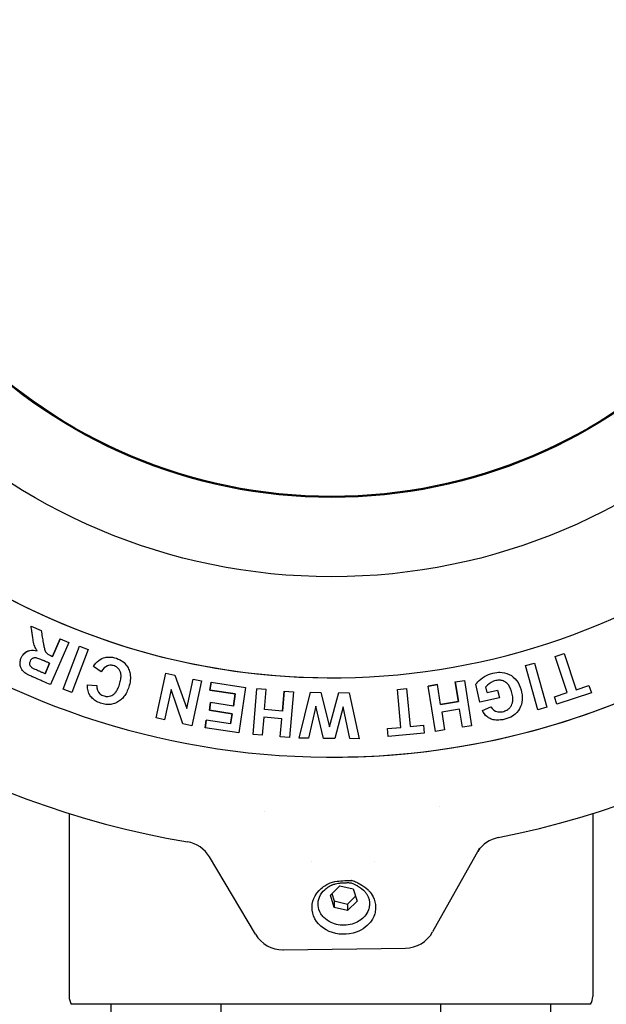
# Model space of a CAD drawing. Extents: x -89225 to 110569, y 13360 to 87647.
# Tile 397 of 478: x 84895 to 84932, y 67436 to 67498. Entities that reach past the tile are written whole.
import ezdxf

# ---------------------------------------------------------------- set-up
doc = ezdxf.new("R2010")
doc.units = 0
doc.layers.add('Iv-Lines 035', color=4, linetype='Continuous')

# ---------------------------------------------------------------- blocks, each defined once
blk = doc.blocks.new('Beuchtingstank doorsnede')
for p, q in [((1197676.548, -937944.094), (1197677.181, -937944.369)), ((1197676.548, -937944.094), (1197676.548, -937944.094)), ((1197678.928, -937945.13), (1197677.773, -937947.782)), ((1197677.904, -937946.005), (1197678.388, -937944.895)), ((1197678.388, -937944.895), (1197677.905, -937946.005)), ((1197678.388, -937944.895), (1197678.928, -937945.13)), ((1197678.388, -937944.895), (1197678.388, -937944.895)), ((1197676.63, -937945.617), (1197676.63, -937945.617)), ((1197678.576, -937948.071), (1197679.601, -937945.366)), ((1197678.577, -937948.071), (1197679.602, -937945.366)), ((1197680.152, -937945.575), (1197679.127, -937948.279)), ((1197679.602, -937945.366), (1197679.601, -937945.366)), ((1197679.602, -937945.366), (1197680.152, -937945.575)), ((1197709.589, -937946.007), (1197710.146, -937945.823)), ((1197709.589, -937946.007), (1197710.146, -937945.823)), ((1197710.146, -937945.823), (1197710.9, -937948.103)), ((1197710.146, -937945.823), (1197710.146, -937945.823)), ((1197677.429, -937947.097), (1197677.721, -937946.426)), ((1197677.721, -937946.426), (1197677.429, -937947.097)), ((1197677.721, -937946.426), (1197677.721, -937946.426)), ((1197681.459, -937946.043), (1197681.458, -937946.043)), ((1197707.706, -937946.585), (1197708.271, -937946.425)), ((1197707.706, -937946.585), (1197708.27, -937946.425)), ((1197708.27, -937946.425), (1197708.271, -937946.425)), ((1197708.271, -937946.425), (1197709.058, -937949.208)), ((1197710.343, -937948.287), (1197709.589, -937946.007)), ((1197709.589, -937946.007), (1197709.589, -937946.007)), ((1197710.343, -937948.287), (1197709.589, -937946.007)), ((1197680.962, -937946.984), (1197680.474, -937946.644)), ((1197680.474, -937946.644), (1197680.474, -937946.644)), ((1197680.962, -937946.984), (1197680.474, -937946.644)), ((1197680.962, -937946.984), (1197680.962, -937946.984)), ((1197684.425, -937949.876), (1197685.046, -937947.051)), ((1197684.425, -937949.876), (1197685.046, -937947.051)), ((1197685.046, -937947.051), (1197685.618, -937947.177)), ((1197685.046, -937947.051), (1197685.046, -937947.051)), ((1197706.092, -937947.003), (1197706.092, -937947.003)), ((1197708.493, -937949.368), (1197707.706, -937946.585)), ((1197707.706, -937946.585), (1197707.706, -937946.585)), ((1197708.493, -937949.368), (1197707.706, -937946.585)), ((1197685.618, -937947.177), (1197686.359, -937949.29)), ((1197686.359, -937949.29), (1197686.768, -937947.43)), ((1197686.359, -937949.29), (1197686.768, -937947.43)), ((1197687.294, -937947.545), (1197686.673, -937950.37)), ((1197686.768, -937947.43), (1197687.294, -937947.545)), ((1197686.768, -937947.43), (1197686.768, -937947.43)), ((1197687.895, -937947.637), (1197687.821, -937948.122)), ((1197687.821, -937948.122), (1197687.895, -937947.637)), ((1197687.895, -937947.637), (1197690.069, -937947.969)), ((1197687.895, -937947.637), (1197687.895, -937947.637)), ((1197695.498, -937947.353), (1197695.499, -937947.353)), ((1197703.288, -937947.605), (1197703.868, -937947.515)), ((1197703.288, -937947.605), (1197703.868, -937947.515)), ((1197703.288, -937947.605), (1197703.483, -937948.854)), ((1197703.288, -937947.605), (1197703.288, -937947.605)), ((1197703.483, -937948.854), (1197703.288, -937947.605)), ((1197703.868, -937947.515), (1197704.314, -937950.372)), ((1197703.868, -937947.515), (1197703.868, -937947.515)), ((1197677.772, -937947.782), (1197677.773, -937947.782)), ((1197678.576, -937948.071), (1197678.577, -937948.071)), ((1197679.127, -937948.279), (1197678.576, -937948.071)), ((1197679.127, -937948.279), (1197678.577, -937948.071)), ((1197679.127, -937948.279), (1197679.127, -937948.279)), ((1197680.106, -937947.795), (1197680.107, -937947.795)), ((1197680.107, -937947.795), (1197680.702, -937947.844)), ((1197685.372, -937948.09), (1197684.953, -937949.992)), ((1197686.122, -937950.249), (1197685.371, -937948.09)), ((1197686.122, -937950.249), (1197685.372, -937948.09)), ((1197687.821, -937948.122), (1197689.415, -937948.365)), ((1197687.821, -937948.122), (1197687.821, -937948.122)), ((1197689.415, -937948.365), (1197687.821, -937948.122)), ((1197690.069, -937947.969), (1197689.633, -937950.828)), ((1197690.537, -937950.919), (1197690.787, -937948.038)), ((1197690.538, -937950.919), (1197690.787, -937948.038)), ((1197691.372, -937948.088), (1197690.787, -937948.038)), ((1197690.787, -937948.038), (1197690.787, -937948.038)), ((1197691.263, -937949.348), (1197691.372, -937948.088)), ((1197692.507, -937948.187), (1197692.398, -937949.446)), ((1197692.398, -937949.446), (1197692.507, -937948.187)), ((1197692.507, -937948.187), (1197693.092, -937948.237)), ((1197692.507, -937948.187), (1197692.507, -937948.187)), ((1197693.092, -937948.237), (1197692.842, -937951.119)), ((1197693.45, -937951.152), (1197694.169, -937948.267)), ((1197693.45, -937951.152), (1197694.169, -937948.267)), ((1197694.169, -937948.267), (1197694.802, -937948.273)), ((1197694.169, -937948.267), (1197694.169, -937948.267)), ((1197694.802, -937948.273), (1197695.354, -937950.44)), ((1197695.354, -937950.44), (1197695.947, -937948.284)), ((1197695.354, -937950.439), (1197695.947, -937948.284)), ((1197695.947, -937948.284), (1197696.591, -937948.29)), ((1197695.947, -937948.284), (1197695.947, -937948.284)), ((1197696.591, -937948.29), (1197697.237, -937951.189)), ((1197699.633, -937948.087), (1197700.218, -937948.033)), ((1197699.633, -937948.087), (1197700.217, -937948.033)), ((1197699.855, -937950.478), (1197699.633, -937948.087)), ((1197699.633, -937948.087), (1197699.633, -937948.087)), ((1197699.854, -937950.478), (1197699.633, -937948.087)), ((1197700.217, -937948.033), (1197700.218, -937948.033)), ((1197700.218, -937948.033), (1197700.439, -937950.424)), ((1197702.162, -937947.781), (1197701.582, -937947.871)), ((1197701.582, -937947.871), (1197702.162, -937947.781)), ((1197702.029, -937950.729), (1197701.582, -937947.871)), ((1197701.582, -937947.871), (1197701.582, -937947.871)), ((1197702.028, -937950.729), (1197701.582, -937947.871)), ((1197702.357, -937949.03), (1197702.162, -937947.781)), ((1197702.162, -937947.781), (1197702.162, -937947.781)), ((1197704.835, -937948.891), (1197704.577, -937947.762)), ((1197704.577, -937947.762), (1197704.577, -937947.762)), ((1197704.835, -937948.891), (1197704.577, -937947.762)), ((1197705.298, -937948.282), (1197705.216, -937947.922)), ((1197705.298, -937948.282), (1197705.953, -937948.133)), ((1197705.298, -937948.282), (1197705.952, -937948.133)), ((1197705.952, -937948.133), (1197705.953, -937948.133)), ((1197705.953, -937948.133), (1197706.062, -937948.611)), ((1197709.534, -937948.555), (1197710.343, -937948.287)), ((1197709.534, -937948.555), (1197710.343, -937948.287)), ((1197711.862, -937948.302), (1197709.688, -937949.021)), ((1197710.343, -937948.287), (1197710.343, -937948.287)), ((1197710.9, -937948.103), (1197711.708, -937947.836)), ((1197710.9, -937948.103), (1197711.708, -937947.836)), ((1197711.708, -937947.836), (1197711.862, -937948.302)), ((1197711.708, -937947.836), (1197711.708, -937947.836)), ((1197687.863, -937948.917), (1197687.789, -937949.402)), ((1197687.789, -937949.402), (1197687.863, -937948.917)), ((1197689.298, -937949.136), (1197687.863, -937948.917)), ((1197687.863, -937948.917), (1197687.863, -937948.917)), ((1197689.297, -937949.135), (1197689.415, -937948.365)), ((1197689.415, -937948.365), (1197689.298, -937949.136)), ((1197689.415, -937948.365), (1197689.415, -937948.365)), ((1197703.483, -937948.854), (1197702.357, -937949.03)), ((1197702.357, -937949.03), (1197703.483, -937948.854)), ((1197703.483, -937948.854), (1197703.483, -937948.854)), ((1197706.062, -937948.611), (1197704.835, -937948.891)), ((1197704.835, -937948.891), (1197704.835, -937948.891)), ((1197709.688, -937949.021), (1197709.534, -937948.555)), ((1197709.534, -937948.555), (1197709.534, -937948.555)), ((1197709.688, -937949.021), (1197709.534, -937948.555)), ((1197681.42, -937949.035), (1197681.42, -937949.035)), ((1197687.789, -937949.402), (1197689.224, -937949.621)), ((1197687.789, -937949.402), (1197687.789, -937949.402)), ((1197689.223, -937949.621), (1197687.789, -937949.402)), ((1197692.398, -937949.446), (1197691.263, -937949.348)), ((1197694.497, -937949.142), (1197694.039, -937951.158)), ((1197694.984, -937951.167), (1197694.497, -937949.142)), ((1197694.983, -937951.167), (1197694.497, -937949.143)), ((1197696.229, -937949.191), (1197695.684, -937951.174)), ((1197696.634, -937951.183), (1197696.228, -937949.192)), ((1197696.635, -937951.183), (1197696.229, -937949.191)), ((1197703.559, -937949.339), (1197702.433, -937949.515)), ((1197702.433, -937949.515), (1197702.609, -937950.638)), ((1197703.734, -937950.463), (1197703.558, -937949.339)), ((1197703.734, -937950.463), (1197703.559, -937949.339)), ((1197704.99, -937949.415), (1197705.533, -937949.18)), ((1197704.99, -937949.415), (1197705.532, -937949.18)), ((1197704.99, -937949.415), (1197704.99, -937949.415)), ((1197705.532, -937949.18), (1197705.533, -937949.18)), ((1197709.058, -937949.208), (1197708.493, -937949.368)), ((1197708.493, -937949.368), (1197708.493, -937949.368)), ((1197709.688, -937949.021), (1197709.688, -937949.021)), ((1197684.953, -937949.992), (1197684.425, -937949.876)), ((1197684.425, -937949.876), (1197684.425, -937949.876)), ((1197684.953, -937949.992), (1197684.425, -937949.876)), ((1197684.953, -937949.992), (1197684.953, -937949.992)), ((1197687.586, -937950.019), (1197687.512, -937950.504)), ((1197687.512, -937950.504), (1197687.586, -937950.019)), ((1197689.127, -937950.254), (1197687.586, -937950.019)), ((1197687.586, -937950.019), (1197687.586, -937950.019)), ((1197689.224, -937949.621), (1197689.127, -937950.254)), ((1197689.127, -937950.254), (1197689.223, -937949.621)), ((1197689.223, -937949.621), (1197689.224, -937949.621)), ((1197691.221, -937949.837), (1197691.122, -937950.97)), ((1197692.355, -937949.935), (1197691.221, -937949.837)), ((1197692.355, -937949.935), (1197691.221, -937949.837)), ((1197692.257, -937951.068), (1197692.355, -937949.935)), ((1197692.257, -937951.068), (1197692.355, -937949.935)), ((1197692.355, -937949.935), (1197692.355, -937949.935)), ((1197705.965, -937950.02), (1197705.965, -937950.02)), ((1197686.673, -937950.37), (1197686.122, -937950.249)), ((1197686.122, -937950.249), (1197686.122, -937950.249)), ((1197686.673, -937950.37), (1197686.122, -937950.249)), ((1197686.673, -937950.37), (1197686.673, -937950.37)), ((1197689.633, -937950.828), (1197687.512, -937950.504)), ((1197687.512, -937950.504), (1197687.512, -937950.504)), ((1197689.633, -937950.828), (1197687.512, -937950.504)), ((1197699.007, -937950.556), (1197699.854, -937950.478)), ((1197699.007, -937950.556), (1197699.008, -937950.556)), ((1197699.053, -937951.045), (1197699.007, -937950.556)), ((1197699.008, -937950.556), (1197699.855, -937950.478)), ((1197699.053, -937951.045), (1197699.008, -937950.556)), ((1197699.854, -937950.478), (1197699.855, -937950.478)), ((1197700.439, -937950.424), (1197701.286, -937950.346)), ((1197700.439, -937950.424), (1197701.286, -937950.346)), ((1197701.286, -937950.346), (1197701.331, -937950.834)), ((1197701.286, -937950.346), (1197701.286, -937950.346)), ((1197702.028, -937950.729), (1197702.029, -937950.729)), ((1197702.609, -937950.638), (1197702.029, -937950.729)), ((1197704.314, -937950.372), (1197703.734, -937950.463)), ((1197703.734, -937950.463), (1197703.734, -937950.463)), ((1197689.633, -937950.828), (1197689.633, -937950.828)), ((1197690.537, -937950.919), (1197690.538, -937950.919)), ((1197691.122, -937950.97), (1197690.537, -937950.919)), ((1197691.122, -937950.97), (1197690.538, -937950.919)), ((1197691.122, -937950.97), (1197691.122, -937950.97)), ((1197692.842, -937951.119), (1197692.257, -937951.068)), ((1197692.257, -937951.068), (1197692.257, -937951.068)), ((1197692.842, -937951.119), (1197692.257, -937951.068)), ((1197692.842, -937951.119), (1197692.842, -937951.119)), ((1197694.039, -937951.158), (1197693.45, -937951.152)), ((1197693.45, -937951.152), (1197693.45, -937951.152)), ((1197694.983, -937951.167), (1197694.984, -937951.167)), ((1197695.684, -937951.174), (1197694.984, -937951.167)), ((1197696.634, -937951.183), (1197696.635, -937951.183)), ((1197697.237, -937951.189), (1197696.635, -937951.183)), ((1197701.331, -937950.834), (1197699.053, -937951.045)), ((1197699.053, -937951.045), (1197699.053, -937951.045)), ((1197678.949, -937955.9), (1197678.949, -937967.424)), ((1197711.949, -937955.908), (1197711.949, -937967.424)), ((1197704.793, -937958.119), (1197701.857, -937963.363)), ((1197704.797, -937958.111), (1197704.798, -937958.11)), ((1197704.799, -937958.108), (1197704.806, -937958.096)), ((1197690.701, -937963.515), (1197687.795, -937958.637)), ((1197694.217, -937958.95), (1197694.217, -937958.95)), ((1197698.217, -937958.896), (1197698.217, -937958.896)), ((1197695.412, -937961.038), (1197696.015, -937960.453)), ((1197696.015, -937960.453), (1197696.855, -937960.651)), ((1197696.855, -937960.651), (1197697.092, -937961.433)), ((1197695.649, -937961.821), (1197695.412, -937961.038)), ((1197695.503, -937960.95), (1197695.643, -937961.41)), ((1197696.482, -937961.608), (1197696.994, -937961.111)), ((1197695.643, -937961.41), (1197696.482, -937961.608)), ((1197695.643, -937961.41), (1197695.649, -937961.821)), ((1197696.489, -937962.018), (1197695.649, -937961.821)), ((1197696.482, -937961.608), (1197696.489, -937962.018)), ((1197697.092, -937961.433), (1197696.489, -937962.018)), ((1197697.877, -937961.529), (1197697.878, -937961.578)), ((1197692.45, -937964.491), (1197700.139, -937964.386)), ((1197692.45, -937964.491), (1197700.139, -937964.386)), ((1197692.422, -937964.491), (1197692.419, -937964.491)), ((1197711.815, -937967.924), (1197679.083, -937967.924)), ((1197681.593, -937978.949), (1197681.593, -937967.924)), ((1197688.527, -937978.949), (1197688.527, -937967.924)), ((1197702.384, -937978.949), (1197702.384, -937967.924)), ((1197709.305, -937978.949), (1197709.305, -937967.924))]:
    blk.add_line(p, q)
for centre, radius in [((1197695.497, -937903.424), 37.564), ((1197695.495, -937903.424), 32.565), ((1197695.494, -937903.424), 32.5)]:
    blk.add_circle(centre, radius)
for centre, radius, start, end in [((1197695.461, -937903.424), 55.013, 281.03365, 260.52501), ((1197695.499, -937903.424), 43.929, 198.33373, 343.22966), ((1197695.498, -937903.424), 43.929, 198.33373, 270), ((1197695.499, -937903.424), 48.929, 198.33373, 343.22966), ((1197695.498, -937903.424), 48.929, 270.00038, 343.22966), ((1197695.46, -937903.447), 52.477, 265.40667, 265.40674), ((1197695.452, -937903.542), 52.382, 265.4079, 265.40797), ((1197695.464, -937903.436), 52.488, 277.46338, 277.46349), ((1197692.419, -937962.491), 2, 210.77933, 270), ((1197700.112, -937962.387), 2, 270.77933, 330.76279), ((1197692.422, -937962.491), 2, 270, 270.77933), ((1197679.949, -937967.424), 1, 180, 210), ((1197710.949, -937967.424), 1, 330, 0)]:
    blk.add_arc(centre, radius, start, end)
for centre, major_axis, ratio, start_param, end_param in [((1197706.372, -937959.384), (-0.977, -1.746), 0.999412, 3.843905, 4.645209), ((1197686.077, -937959.66), (-1.024, 1.719), 0.999412, 4.712357, 5.580873), ((1197706.538, -937959.096), (-1.732, 1), 0.999399, 0, 0.013736)]:
    blk.add_ellipse(centre, major_axis=major_axis, ratio=ratio, start_param=start_param, end_param=end_param)
for points, knots in [([(1197676.943, -937945.659), (1197676.87, -937945.562), (1197676.788, -937945.412), (1197676.73, -937945.234), (1197676.689, -937945.037), (1197676.664, -937944.892), (1197676.643, -937944.737), (1197676.636, -937944.685), (1197676.62, -937944.577), (1197676.593, -937944.392), (1197676.565, -937944.212), (1197676.548, -937944.094)], [0, 0, 0, 0, 0.25, 0.375, 0.479167, 0.552083, 0.59375, 0.635417, 0.6875, 0.770833, 1, 1, 1, 1]), ([(1197676.942, -937945.659), (1197676.87, -937945.561), (1197676.788, -937945.412), (1197676.73, -937945.234), (1197676.689, -937945.037), (1197676.664, -937944.892), (1197676.642, -937944.737), (1197676.635, -937944.685), (1197676.62, -937944.577), (1197676.593, -937944.392), (1197676.565, -937944.212), (1197676.548, -937944.094)], [0.5347656, 0.5347656, 0.5347656, 0.5347656, 0.5662073, 0.5819327, 0.5950372, 0.6042103, 0.6094521, 0.6146939, 0.6212462, 0.6317298, 0.6605597, 0.6605597, 0.6605597, 0.6605597]), ([(1197677.181, -937944.369), (1197677.206, -937944.515), (1197677.24, -937944.709), (1197677.28, -937944.94), (1197677.299, -937945.05), (1197677.314, -937945.138), (1197677.338, -937945.275), (1197677.361, -937945.387), (1197677.386, -937945.496), (1197677.403, -937945.564), (1197677.418, -937945.61), (1197677.423, -937945.626), (1197677.446, -937945.681), (1197677.468, -937945.721), (1197677.499, -937945.768), (1197677.543, -937945.816), (1197677.577, -937945.842), (1197677.645, -937945.884), (1197677.714, -937945.919), (1197677.824, -937945.971), (1197677.863, -937945.987), (1197677.905, -937946.005)], [0, 0, 0, 0, 0.229167, 0.3125, 0.364583, 0.40625, 0.447917, 0.5, 0.5625, 0.614583, 0.651042, 0.671875, 0.692708, 0.71875, 0.75, 0.78125, 0.822917, 0.864583, 0.90625, 0.9375, 1, 1, 1, 1]), ([(1197677.773, -937947.782), (1197677.617, -937947.714), (1197677.387, -937947.614), (1197677.088, -937947.484), (1197676.907, -937947.405), (1197676.763, -937947.342), (1197676.676, -937947.304), (1197676.568, -937947.257), (1197676.431, -937947.192), (1197676.291, -937947.118), (1197676.153, -937947.027), (1197676.074, -937946.968), (1197675.945, -937946.822), (1197675.871, -937946.644), (1197675.841, -937946.393), (1197675.91, -937946.105), (1197676.195, -937945.628), (1197676.599, -937945.572), (1197676.943, -937945.659)], [0, 0, 0, 0, 0.125, 0.1875, 0.239583, 0.276042, 0.296875, 0.317708, 0.34375, 0.385417, 0.427083, 0.46875, 0.510417, 0.5625, 0.625, 0.6875, 0.770833, 1, 1, 1, 1]), ([(1197677.772, -937947.782), (1197677.617, -937947.714), (1197677.387, -937947.614), (1197677.088, -937947.484), (1197676.906, -937947.405), (1197676.763, -937947.342), (1197676.675, -937947.304), (1197676.568, -937947.257), (1197676.431, -937947.192), (1197676.291, -937947.118), (1197676.153, -937947.027), (1197676.074, -937946.968), (1197675.945, -937946.822), (1197675.871, -937946.644), (1197675.841, -937946.393), (1197675.91, -937946.105), (1197676.14, -937945.72), (1197676.419, -937945.617), (1197676.63, -937945.617)], [0.2228418, 0.2228418, 0.2228418, 0.2228418, 0.2618312, 0.2813258, 0.2975714, 0.3089433, 0.3154415, 0.3219397, 0.3300625, 0.3430589, 0.3560554, 0.3690518, 0.3820483, 0.3982938, 0.4177885, 0.4372831, 0.463276, 0.5119984, 0.5119984, 0.5119984, 0.5119984]), ([(1197677.429, -937947.097), (1197677.376, -937947.074), (1197677.296, -937947.039), (1197677.192, -937946.994), (1197677.11, -937946.958), (1197677.036, -937946.926), (1197676.871, -937946.852), (1197676.757, -937946.802), (1197676.67, -937946.758), (1197676.646, -937946.748), (1197676.555, -937946.682), (1197676.489, -937946.595), (1197676.451, -937946.465), (1197676.49, -937946.304), (1197676.576, -937946.168), (1197676.663, -937946.112), (1197676.719, -937946.09), (1197676.798, -937946.075), (1197676.875, -937946.082), (1197676.997, -937946.121), (1197677.126, -937946.17), (1197677.219, -937946.208), (1197677.333, -937946.257), (1197677.367, -937946.272), (1197677.424, -937946.297), (1197677.487, -937946.325), (1197677.59, -937946.369), (1197677.668, -937946.403), (1197677.721, -937946.426)], [-0.7905614, -0.7905614, -0.7905614, -0.7905614, -0.7411513, -0.7164463, -0.6917412, -0.6670362, -0.6340961, -0.6011561, -0.568216, -0.543511, -0.5188059, -0.4858659, -0.4446908, -0.3952807, -0.3541056, -0.3211656, -0.2882255, -0.2470504, -0.2058754, -0.1729353, -0.1523478, -0.1358777, -0.1235252, -0.1111727, -0.0947027, -0.0741151, -0.0494101, 0, 0, 0, 0]), ([(1197676.811, -937946.079), (1197676.835, -937946.079), (1197676.883, -937946.085), (1197676.997, -937946.121), (1197677.126, -937946.17), (1197677.219, -937946.208), (1197677.332, -937946.257), (1197677.366, -937946.272), (1197677.424, -937946.297), (1197677.487, -937946.325), (1197677.589, -937946.369), (1197677.668, -937946.403), (1197677.721, -937946.426)], [0.696128, 0.696128, 0.696128, 0.696128, 0.7395833, 0.78125, 0.8072917, 0.828125, 0.84375, 0.859375, 0.8802083, 0.90625, 0.9375, 1, 1, 1, 1]), ([(1197680.474, -937946.644), (1197680.682, -937946.321), (1197681.057, -937946.042), (1197681.665, -937946.031), (1197682.16, -937946.198), (1197682.47, -937946.434), (1197682.676, -937946.733), (1197682.792, -937947.041), (1197682.828, -937947.398), (1197682.759, -937947.803), (1197682.618, -937948.191), (1197682.458, -937948.478), (1197682.255, -937948.712), (1197682.034, -937948.879), (1197681.726, -937949.011), (1197681.421, -937949.047), (1197681.093, -937949.009), (1197680.743, -937948.889), (1197680.476, -937948.72), (1197680.18, -937948.391), (1197680.092, -937948.082), (1197680.107, -937947.795)], [0, 0, 0, 0, 0.125, 0.1875, 0.25, 0.302083, 0.34375, 0.385417, 0.4375, 0.489583, 0.53125, 0.572917, 0.614583, 0.65625, 0.697917, 0.739583, 0.78125, 0.822917, 0.864583, 0.90625, 1, 1, 1, 1]), ([(1197680.474, -937946.644), (1197680.682, -937946.321), (1197680.999, -937946.085), (1197681.375, -937946.043), (1197681.458, -937946.043)], [0.04392245, 0.04392245, 0.04392245, 0.04392245, 0.11544748, 0.13482176, 0.13482176, 0.13482176, 0.13482176]), ([(1197680.702, -937947.844), (1197680.683, -937948.047), (1197680.783, -937948.326), (1197681.129, -937948.511), (1197681.379, -937948.542), (1197681.555, -937948.508), (1197681.71, -937948.43), (1197681.801, -937948.359), (1197681.92, -937948.227), (1197682.039, -937948.016), (1197682.162, -937947.67), (1197682.225, -937947.371), (1197682.22, -937947.14), (1197682.194, -937947.004), (1197682.094, -937946.806), (1197681.93, -937946.654), (1197681.654, -937946.542), (1197681.26, -937946.591), (1197681.092, -937946.78), (1197680.962, -937946.984)], [0, 0, 0, 0, 0.125, 0.1875, 0.239583, 0.28125, 0.3125, 0.34375, 0.385417, 0.4375, 0.5, 0.5625, 0.614583, 0.65625, 0.697917, 0.75, 0.8125, 0.875, 1, 1, 1, 1]), ([(1197681.362, -937948.531), (1197681.372, -937948.531), (1197681.444, -937948.53), (1197681.555, -937948.508), (1197681.71, -937948.43), (1197681.801, -937948.359), (1197681.92, -937948.227), (1197682.039, -937948.016), (1197682.162, -937947.67), (1197682.224, -937947.371), (1197682.22, -937947.14), (1197682.194, -937947.004), (1197682.094, -937946.806), (1197681.93, -937946.654), (1197681.724, -937946.571), (1197681.599, -937946.563), (1197681.572, -937946.563)], [0.739509, 0.739509, 0.739509, 0.739509, 0.7415848, 0.7557445, 0.7663644, 0.7769842, 0.7911439, 0.8088436, 0.8300832, 0.8513228, 0.8690224, 0.8831822, 0.8973419, 0.9150416, 0.9362812, 0.9421224, 0.9421224, 0.9421224, 0.9421224]), ([(1197704.577, -937947.762), (1197704.707, -937947.555), (1197705.193, -937947.165), (1197705.971, -937946.973), (1197706.565, -937947.027), (1197707.084, -937947.374), (1197707.413, -937947.928), (1197707.541, -937948.602), (1197707.441, -937949.185), (1197707.123, -937949.633), (1197706.7, -937949.899), (1197706.157, -937950.03), (1197705.761, -937950.019), (1197705.509, -937949.948), (1197705.205, -937949.762), (1197705.068, -937949.573), (1197704.99, -937949.415)], [0, 0, 0, 0, 0.125, 0.1875, 0.270833, 0.354167, 0.4375, 0.520833, 0.604167, 0.6875, 0.75, 0.8125, 0.864583, 0.90625, 0.9375, 1, 1, 1, 1]), ([(1197704.577, -937947.762), (1197704.706, -937947.555), (1197705.193, -937947.165), (1197705.798, -937947.016), (1197706.03, -937947.003), (1197706.092, -937947.003)], [0.1729995, 0.1729995, 0.1729995, 0.1729995, 0.2302931, 0.2589399, 0.26961076, 0.26961076, 0.26961076, 0.26961076]), ([(1197705.533, -937949.18), (1197705.63, -937949.345), (1197705.844, -937949.522), (1197706.268, -937949.503), (1197706.542, -937949.399), (1197706.715, -937949.257), (1197706.831, -937949.087), (1197706.892, -937948.926), (1197706.923, -937948.697), (1197706.887, -937948.39), (1197706.789, -937948.057), (1197706.654, -937947.813), (1197706.494, -937947.644), (1197706.242, -937947.514), (1197705.981, -937947.491), (1197705.591, -937947.574), (1197705.326, -937947.79), (1197705.216, -937947.922)], [0, 0, 0, 0, 0.125, 0.1875, 0.25, 0.302083, 0.34375, 0.385417, 0.4375, 0.5, 0.5625, 0.625, 0.6875, 0.75, 0.8125, 0.875, 1, 1, 1, 1]), ([(1197706.081, -937949.506), (1197706.141, -937949.506), (1197706.307, -937949.488), (1197706.542, -937949.399), (1197706.715, -937949.257), (1197706.831, -937949.087), (1197706.891, -937948.926), (1197706.923, -937948.697), (1197706.887, -937948.39), (1197706.789, -937948.057), (1197706.654, -937947.813), (1197706.493, -937947.644), (1197706.261, -937947.524), (1197706.107, -937947.503), (1197706.037, -937947.503)], [0.7073413, 0.7073413, 0.7073413, 0.7073413, 0.7174293, 0.7344008, 0.7485438, 0.7598581, 0.7711725, 0.7853154, 0.8022869, 0.8192584, 0.83623, 0.8532015, 0.870173, 0.8833118, 0.8833118, 0.8833118, 0.8833118]), ([(1197681.42, -937949.035), (1197681.419, -937949.035), (1197681.312, -937949.035), (1197681.092, -937949.009), (1197680.743, -937948.889), (1197680.476, -937948.72), (1197680.18, -937948.391), (1197680.092, -937948.082), (1197680.106, -937947.795)], [0.4668734, 0.4668734, 0.4668734, 0.4668734, 0.4671122, 0.4909539, 0.5147956, 0.5386372, 0.5624789, 0.6161227, 0.6161227, 0.6161227, 0.6161227]), ([(1197705.965, -937950.02), (1197705.888, -937950.02), (1197705.716, -937950.006), (1197705.508, -937949.948), (1197705.205, -937949.762), (1197705.068, -937949.573), (1197704.99, -937949.415)], [0.55558657, 0.55558657, 0.55558657, 0.55558657, 0.56928025, 0.58837812, 0.60270152, 0.63134832, 0.63134832, 0.63134832, 0.63134832]), ([(1197695.846, -937960.171), (1197696.09, -937960.14), (1197696.604, -937960.117), (1197696.727, -937960.114), (1197696.739, -937960.114), (1197696.746, -937960.113), (1197696.75, -937960.113), (1197696.755, -937960.113), (1197696.758, -937960.113), (1197696.76, -937960.113), (1197696.762, -937960.113), (1197696.764, -937960.113), (1197696.766, -937960.114), (1197696.77, -937960.115), (1197696.775, -937960.117), (1197696.787, -937960.121), (1197696.813, -937960.131), (1197696.869, -937960.152), (1197696.925, -937960.175), (1197697.021, -937960.215), (1197697.118, -937960.26), (1197697.209, -937960.307), (1197697.231, -937960.319), (1197697.257, -937960.332), (1197697.287, -937960.349), (1197697.414, -937960.419), (1197697.611, -937960.543), (1197697.785, -937960.713), (1197697.817, -937960.744), (1197697.863, -937960.79), (1197697.914, -937960.854), (1197697.996, -937960.956), (1197698.093, -937961.103), (1197698.164, -937961.291), (1197698.247, -937961.513), (1197698.278, -937961.749), (1197698.253, -937961.981), (1197698.24, -937962.094), (1197698.215, -937962.196), (1197698.184, -937962.287), (1197698.136, -937962.425), (1197698.075, -937962.537), (1197698.018, -937962.624), (1197697.911, -937962.789), (1197697.771, -937962.941), (1197697.606, -937963.07), (1197697.442, -937963.197), (1197697.254, -937963.303), (1197697.048, -937963.379)], [-1.200871, -1.200871, -1.200871, -1.200871, -0.830047, -0.830047, -0.830047, -0.795948, -0.795948, -0.795948, -0.763413, -0.763413, -0.763413, -0.740243, -0.740243, -0.740243, -0.703183, -0.703183, -0.703183, -0.622374, -0.622374, -0.622374, -0.484966, -0.484966, -0.484966, -0.451977, -0.451977, -0.451977, -0.31188, -0.31188, -0.31188, -0.286274, -0.286274, -0.286274, -0.24487, -0.24487, -0.24487, -0.195911, -0.195911, -0.195911, -0.172071, -0.172071, -0.172071, -0.135923, -0.135923, -0.135923, -0.067626, -0.067626, -0.067626, -0.000015, -0.000015, -0.000015, -0.000015]), ([(1197697.048, -937963.379), (1197696.505, -937963.578), (1197695.86, -937963.559), (1197694.812, -937963.103), (1197694.423, -937962.667), (1197694.176, -937961.69), (1197694.329, -937961.156), (1197694.881, -937960.567), (1197695.088, -937960.42), (1197695.447, -937960.243), (1197695.625, -937960.2), (1197695.846, -937960.171), (1197695.846, -937960.171), (1197695.846, -937960.171)], [-3.534292, -3.534292, -3.534292, -3.534292, -2.650719, -2.650719, -1.767146, -1.767146, -0.883573, -0.883573, -0.441786, -0.441786, 0, 0, 0.00003, 0.00003, 0.00003, 0.00003]), ([(1197696.894, -937962.829), (1197696.739, -937962.885), (1197696.573, -937962.921), (1197696.236, -937962.949), (1197696.067, -937962.94), (1197695.751, -937962.883), (1197695.607, -937962.837), (1197695.286, -937962.692), (1197695.124, -937962.58), (1197694.924, -937962.375), (1197694.864, -937962.299), (1197694.712, -937962.053), (1197694.653, -937961.873), (1197694.626, -937961.513), (1197694.656, -937961.335), (1197694.809, -937960.972), (1197694.934, -937960.818), (1197695.119, -937960.648), (1197695.184, -937960.597), (1197695.317, -937960.509), (1197695.383, -937960.471), (1197695.469, -937960.429), (1197695.487, -937960.421), (1197695.521, -937960.406), (1197695.538, -937960.398), (1197695.582, -937960.381), (1197695.609, -937960.372), (1197695.671, -937960.351), (1197695.706, -937960.341), (1197695.799, -937960.317), (1197695.858, -937960.305), (1197695.919, -937960.296)], [-0.4433506, -0.4433506, -0.4433506, -0.4433506, -0.4057214, -0.4057214, -0.3683205, -0.3683205, -0.3339764, -0.3339764, -0.2862122, -0.2862122, -0.2610734, -0.2610734, -0.2093374, -0.2093374, -0.1595035, -0.1595035, -0.1024102, -0.1024102, -0.07535, -0.07535, -0.0511885, -0.0511885, -0.0449987, -0.0449987, -0.0392059, -0.0392059, -0.0302051, -0.0302051, -0.0187935, -0.0187935, 0, 0, 0, 0]), ([(1197695.919, -937960.296), (1197695.939, -937960.293), (1197695.958, -937960.29), (1197695.978, -937960.287), (1197696.003, -937960.284), (1197696.027, -937960.281), (1197696.052, -937960.278), (1197696.066, -937960.277), (1197696.079, -937960.276), (1197696.092, -937960.275), (1197696.103, -937960.274), (1197696.115, -937960.273), (1197696.126, -937960.272), (1197696.14, -937960.271), (1197696.155, -937960.27), (1197696.169, -937960.269), (1197696.194, -937960.267), (1197696.219, -937960.266), (1197696.245, -937960.267)], [-0.03322787, -0.03322787, -0.03322787, -0.03322787, -0.02721434, -0.02721434, -0.02721434, -0.01965304, -0.01965304, -0.01965304, -0.01566785, -0.01566785, -0.01566785, -0.0122379, -0.0122379, -0.0122379, -0.00794807, -0.00794807, -0.00794807, -0.00037509, -0.00037509, -0.00037509, -0.00037509]), ([(1197696.245, -937960.267), (1197696.286, -937960.265), (1197696.327, -937960.263), (1197696.368, -937960.262), (1197696.403, -937960.261), (1197696.438, -937960.26), (1197696.473, -937960.26), (1197696.501, -937960.259), (1197696.528, -937960.259), (1197696.556, -937960.26), (1197696.582, -937960.26), (1197696.603, -937960.261), (1197696.632, -937960.262), (1197696.635, -937960.262), (1197696.638, -937960.262), (1197696.641, -937960.262), (1197696.649, -937960.262), (1197696.662, -937960.263), (1197696.678, -937960.268), (1197696.7, -937960.275), (1197696.705, -937960.276), (1197696.719, -937960.281), (1197696.801, -937960.308), (1197696.844, -937960.325), (1197696.907, -937960.351), (1197696.97, -937960.379), (1197697.031, -937960.408), (1197697.089, -937960.44), (1197697.098, -937960.445), (1197697.107, -937960.449), (1197697.116, -937960.454), (1197697.302, -937960.558), (1197697.473, -937960.689), (1197697.597, -937960.838), (1197697.636, -937960.885), (1197697.671, -937960.933), (1197697.702, -937960.984), (1197697.839, -937961.204), (1197697.897, -937961.451), (1197697.875, -937961.693), (1197697.867, -937961.786), (1197697.847, -937961.879), (1197697.815, -937961.97), (1197697.764, -937962.114), (1197697.683, -937962.251), (1197697.576, -937962.374), (1197697.405, -937962.571), (1197697.165, -937962.733), (1197696.894, -937962.829)], [0.0000097, 0.0000097, 0.0000097, 0.0000097, 0.0123815, 0.0123815, 0.0123815, 0.0228966, 0.0228966, 0.0228966, 0.0313405, 0.0313405, 0.0313405, 0.0391402, 0.0391402, 0.0391402, 0.0401368, 0.0401368, 0.0401368, 0.04275, 0.04275, 0.04275, 0.0463653, 0.0463653, 0.0463653, 0.0673634, 0.0673634, 0.0673634, 0.0886531, 0.0886531, 0.0886531, 0.0918231, 0.0918231, 0.0918231, 0.1600753, 0.1600753, 0.1600753, 0.1813155, 0.1813155, 0.1813155, 0.273429, 0.273429, 0.273429, 0.3088672, 0.3088672, 0.3088672, 0.3650524, 0.3650524, 0.3650524, 0.4544429, 0.4544429, 0.4544429, 0.4544429])]:
    blk.add_open_spline(points, degree=3, knots=knots)

msp = doc.modelspace()

# ---------------------------------------------------------------- block references
at = {"layer": 'Iv-Lines 035'}
msp.add_blockref('Beuchtingstank doorsnede', (-1112780.934, 1005403.429), dxfattribs=at)

doc.saveas('drawing.dxf')
